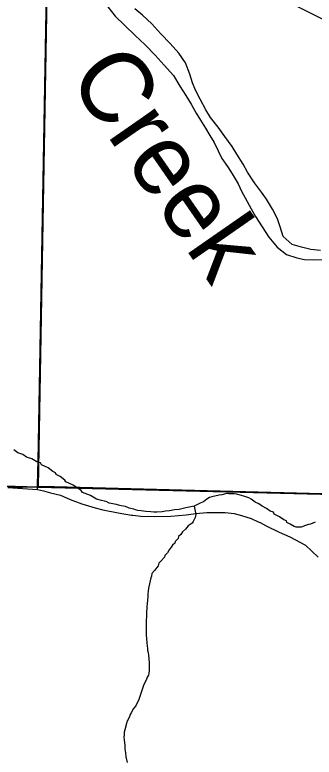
# Model space of a CAD drawing. Extents: x 1310247 to 1552180, y 377264 to 706493.
# Drawn here: x 1351371 to 1353470, y 512263 to 517460 of the extents above; entities that cross this region are included whole.
import ezdxf

# ---------------------------------------------------------------- set-up
doc = ezdxf.new("R2010")
doc.units = 0
for name, color, linetype in [('GM_X_County_Road', 7, 'Continuous'), ('GM_X_Major_River', 7, 'Continuous'), ('GM_X_Major_River_Text', 7, 'Continuous'), ('GM_X_Minor_River', 7, 'Continuous'), ('GM_X_Section', 7, 'Continuous'), ('GM_X_State_Route', 7, 'Continuous'), ('GM_X_Township', 7, 'Continuous'), ('GM_X_Township_ROW', 7, 'Continuous')]:
    doc.layers.add(name, color=color, linetype=linetype)

msp = doc.modelspace()

# ---------------------------------------------------------------- linework, layer by layer
at = {"layer": 'GM_X_County_Road'}
msp.add_lwpolyline([(1346013, 519573.1), (1346145.6, 519582.5), (1346569.2, 519625.9), (1346757.2, 519637.8), (1347170.2, 519644.3), (1347850.3, 519648.3), (1348201.7, 519645.6), (1348388.2, 519652.2), (1348771, 519650.9), (1348902.6, 519649.6), (1349052.5, 519644.3), (1349156.4, 519623.3), (1349291.9, 519579.9), (1350325.7, 519064.3), (1350759.8, 518842), (1351606.8, 518409.2), (1352154, 518126.5), (1352711.7, 517837.1), (1353450.9, 517468.8), (1353963.9, 517211), (1354574.2, 516892.8), (1355459.2, 516399.3), (1355632.3, 516317.4)], dxfattribs=at)
at = {"layer": 'GM_X_Major_River'}
for points in [[(1352023.2, 517515.3), (1352074, 517450.1), (1352140.9, 517388.5), (1352215.7, 517314.8), (1352284.5, 517249.2), (1352355.2, 517177.6), (1352418, 517108.1), (1352482.7, 517034.6), (1352529.3, 516961.4), (1352570.1, 516896.4), (1352606.9, 516835.5), (1352641.7, 516772.5), (1352672.7, 516721.8), (1352707.7, 516666.9), (1352738.7, 516616.1), (1352767.8, 516565.4), (1352796.7, 516508.6), (1352823.6, 516453.9), (1352862.6, 516399), (1352895.6, 516346.1), (1352936.3, 516277.1), (1352961.3, 516226.5), (1352999.9, 516153.5), (1353028.9, 516102.7), (1353057.9, 516048), (1353104.5, 515974.8), (1353151.2, 515903.6), (1353209.9, 515834.2), (1353277, 515782.7), (1353348.8, 515759.2), (1353402.7, 515748.1), (1353466.9, 515744.8), (1353535.1, 515747.4)], [(1353514.4, 515810), (1353446.3, 515817.4), (1353382.4, 515832.7), (1353316.6, 515852.1), (1353251.6, 515907.6), (1353230.9, 515976.2), (1353212, 516030.8), (1353177.3, 516099.7), (1353136.7, 516168.7), (1353101.6, 516219.6), (1353052.8, 516282.8), (1353002.2, 516358), (1352971.3, 516414.8), (1352928.6, 516483.9), (1352895.6, 516538.7), (1352842.9, 516608), (1352796.1, 516673.1), (1352743.4, 516742.4), (1352710.4, 516795.2), (1352671.8, 516870.2), (1352637, 516933.1), (1352618, 516983.6), (1352597.2, 517044.2), (1352566.8, 517123.1), (1352522.1, 517192.2), (1352461.3, 517259.6), (1352394.5, 517327.2), (1352331.8, 517396.7), (1352266.8, 517458.2), (1352213.6, 517501.4)]]:
    msp.add_lwpolyline(points, dxfattribs=at)
at = {"layer": 'GM_X_Minor_River'}
for points in [[(1353189.9, 513962.9), (1353184.2, 513977.1), (1353162.4, 513985.7), (1353134.7, 514004.4), (1353104.9, 514019.2), (1353083.2, 514035.8), (1353057.4, 514048.5), (1353027.7, 514069.2), (1353011.9, 514077.6), (1352989.9, 514084.2), (1352960.1, 514095), (1352926.1, 514103.8), (1352910.1, 514106.2), (1352890.1, 514106.8), (1352871.9, 514105.2), (1352860, 514107.5), (1352847.9, 514105.8), (1352821.6, 514100.4), (1352803.5, 514096.9), (1352753, 514086.1), (1352736.8, 514080.5), (1352718.5, 514068.9), (1352693.9, 514049.4), (1352669.7, 514042), (1352629, 514021), (1352594.7, 514013.8), (1352570.5, 514008.4), (1352524, 513997.5), (1352491.8, 513994.3), (1352455.5, 513987.1), (1352427.3, 513983.8), (1352403.2, 513980.4), (1352366.9, 513977.3), (1352344.9, 513977.8), (1352324.8, 513980.3), (1352288.8, 513983.2), (1352256.7, 513988), (1352234.7, 513990.6), (1352216.7, 513995.1), (1352204.8, 513999.4), (1352172.8, 514006.2), (1352147, 514016.8), (1352133, 514019.2), (1352117, 514021.6), (1352099, 514028.1), (1352085.1, 514032.4), (1352071.1, 514034.8), (1352047.1, 514039.4), (1352033.1, 514041.7), (1352015.2, 514050.2), (1351999.2, 514054.6), (1351979.3, 514059.1), (1351943.4, 514070), (1351901.8, 514095.1), (1351846, 514114.5), (1351836.3, 514128.8), (1351780.9, 514166.3), (1351729.3, 514189.6), (1351721.5, 514201.9), (1351690, 514226.7), (1351660.2, 514241.5), (1351656.4, 514253.6), (1351638.6, 514262.1), (1351605, 514289), (1351559.3, 514308.2), (1351551.6, 514322.4), (1351525.7, 514331.1), (1351490, 514352), (1351452.1, 514363), (1351426.5, 514381.7), (1351392.6, 514394.5), (1351364.9, 514413.3)], [(1352629, 514021), (1352639.7, 513960.5), (1352635.2, 513940.6), (1352622.5, 513912.8), (1352614.2, 513901), (1352587.6, 513881.6), (1352569, 513858), (1352546.5, 513840.5), (1352534.1, 513822.7), (1352519.6, 513807), (1352517.3, 513793.1), (1352494.8, 513773.6), (1352492.5, 513761.6), (1352476, 513746), (1352467.7, 513732.1), (1352453.2, 513714.4), (1352442.7, 513692.6), (1352422.2, 513675.1), (1352419.9, 513663.1), (1352395.2, 513635.6), (1352380.7, 513619.9), (1352376.3, 513602), (1352349.4, 513568.6), (1352332.9, 513548.9), (1352330.5, 513530.9), (1352324.2, 513519), (1352315.1, 513475.1), (1352308.4, 513445.2), (1352305.9, 513425.2), (1352303.5, 513407.2), (1352303.2, 513393.2), (1352300.3, 513357.2), (1352300, 513341.1), (1352297.3, 513313.1), (1352294.4, 513273.1), (1352293.7, 513243), (1352291.2, 513223), (1352292.6, 513194.9), (1352291.6, 513152.8), (1352292.7, 513114.7), (1352294.3, 513096.6), (1352297.5, 513060.4), (1352302.6, 513024.2), (1352302.4, 513012.1), (1352306, 512996), (1352307.6, 512975.9), (1352311, 512951.7), (1352312.4, 512925.6), (1352314, 512909.5), (1352313.1, 512867.5), (1352310.7, 512851.5), (1352308.4, 512837.5), (1352300, 512821.6), (1352295.6, 512805.7), (1352276.7, 512772.1), (1352240.1, 512666.7), (1352219, 512621.1), (1352202.5, 512603.4), (1352187.8, 512573.7), (1352179.5, 512561.9), (1352175.1, 512545.9), (1352156.2, 512510.3), (1352153.9, 512498.3), (1352142.8, 512454.5), (1352138.4, 512436.5), (1352137.9, 512416.5), (1352135.6, 512404.5), (1352137.1, 512380.4), (1352142.3, 512346.2), (1352143.7, 512320.1), (1352147.1, 512291.9), (1352150.5, 512265.8), (1352159.6, 512225.4)], [(1353477.8, 513907.6), (1353445.4, 513894.4), (1353431.2, 513890.8), (1353409, 513885.3), (1353378.7, 513874), (1353362.6, 513872.4), (1353344.5, 513872.8), (1353330.5, 513877.2), (1353302.8, 513893.9), (1353279, 513904.5), (1353275.2, 513916.7), (1353257.3, 513925.1), (1353227.7, 513945.9), (1353189.9, 513962.9)]]:
    msp.add_lwpolyline(points, dxfattribs=at)
at = {"layer": 'GM_X_Section'}
for points in [[(1345981.1, 519592.5), (1351628.4, 519447.7), (1351534.1, 514153.2), (1351212.3, 514163), (1345868.1, 514272.4)], [(1356887, 519278.3), (1356789.5, 514019.9), (1355308.3, 514059.8), (1351534.1, 514153.2), (1351628.4, 519447.7)], [(1351212.3, 514163), (1351534.1, 514153.2), (1355308.3, 514059.8), (1355190, 508595.8), (1351042.4, 508718.3)]]:
    msp.add_lwpolyline(points, close=True, dxfattribs=at)
at = {"layer": 'GM_X_State_Route'}
for points in [[(1351323.3, 514149.7), (1351530, 514137.1), (1351572.2, 514126.5), (1351622.1, 514113.4), (1351690.3, 514096), (1351759.9, 514066.6), (1351841.8, 514036.4), (1351935.4, 514007.8), (1351987.9, 513993.9), (1352096.2, 513973), (1352188.2, 513957.6), (1352198.3, 513956.4)], [(1352198.3, 513956.4), (1352255.4, 513949.8), (1352351.3, 513947.5), (1352465.7, 513949.1), (1352571.6, 513958.3), (1352641.2, 513967.6), (1352718.5, 513975.3), (1352788.8, 513975.3), (1352846, 513976.1), (1352909.4, 513967.6), (1352961.2, 513954.5), (1353027.7, 513933.6), (1353078, 513911.2), (1353090.4, 513904.7)], [(1353090.4, 513904.7), (1353132.9, 513882.6), (1353224.1, 513837), (1353299.9, 513804.5), (1353409.6, 513746.5), (1353499.1, 513662.1)]]:
    msp.add_lwpolyline(points, dxfattribs=at)
at = {"layer": 'GM_X_Township'}
for points in [[(1368014.4, 513825.3), (1364164.5, 513845.1), (1362027.9, 513856.1), (1360591.1, 513895.4), (1359769.4, 513917.8), (1359656.5, 513920.9), (1359187.9, 513933.7), (1355331.6, 514039), (1353969.5, 514093.9), (1351561.1, 514156.6), (1351530.7, 514155.7), (1351323.3, 514149.7)], [(1351323.3, 514149.7), (1351530.7, 514155.7), (1351561.1, 514156.6), (1353969.5, 514093.9), (1355331.6, 514039), (1359187.9, 513933.7), (1359656.5, 513920.9), (1359769.4, 513917.8), (1360591.1, 513895.4), (1362027.9, 513856.1), (1364164.5, 513845.1), (1368014.4, 513825.3)]]:
    msp.add_lwpolyline(points, dxfattribs=at)
at = {"layer": 'GM_X_Township_ROW'}
msp.add_lwpolyline([(1351530, 514137.1), (1351530.7, 514155.7), (1351533.2, 514264), (1351534.8, 514333.6), (1351606.8, 518409.2)], dxfattribs=at)

# ---------------------------------------------------------------- texts
at = {"layer": 'GM_X_Major_River_Text'}
msp.add_text('Creek', height=499.94, rotation=304.7656, dxfattribs=at).set_placement((1351735.6, 517019.1))

doc.saveas('drawing.dxf')
